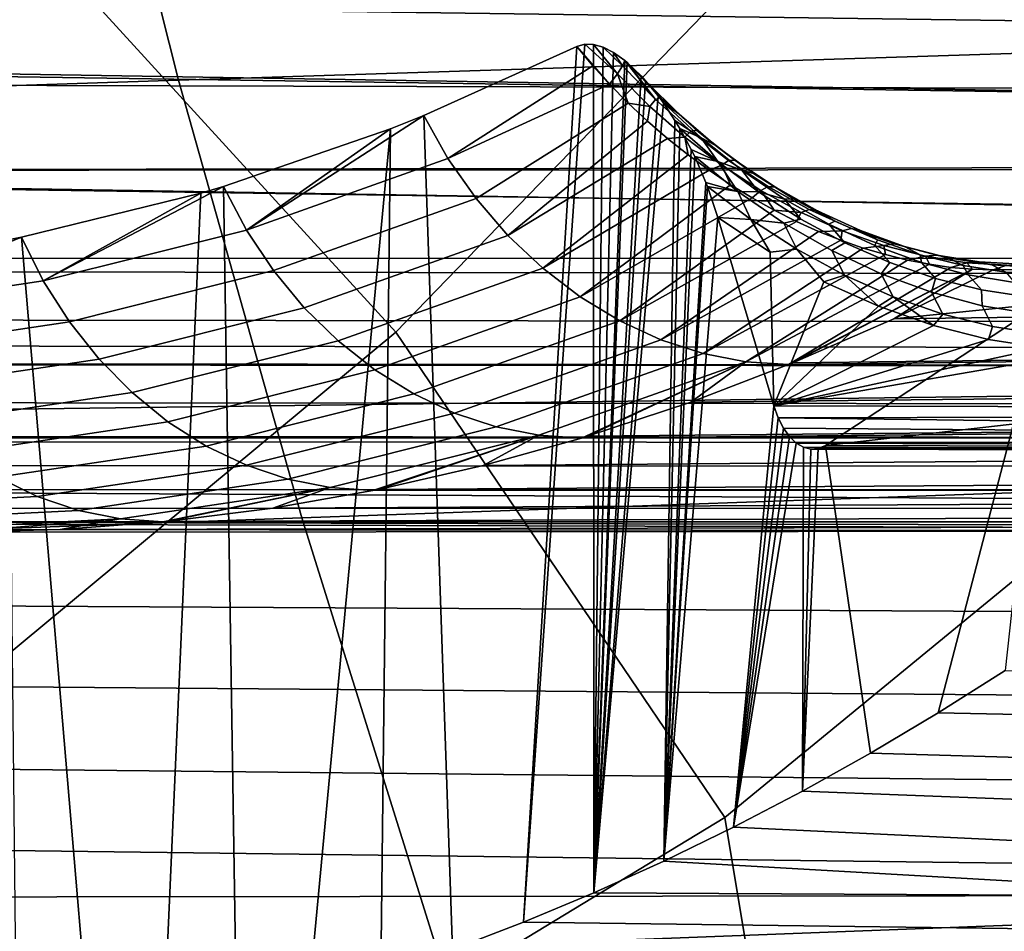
# Model space of a CAD drawing. Header units: metres. Extents: x -240 to 45, y -77 to 27.
# Tile 409 of 656: x -176.75 to -175.61, y -6.31 to -5.26. Entities that reach past the tile are written whole.
import ezdxf

# ---------------------------------------------------------------- set-up
doc = ezdxf.new("R2010")
doc.units = ezdxf.units.M
doc.layers.add('solid_102011X2', color=7, linetype='CONTINUOUS')

msp = doc.modelspace()

# ---------------------------------------------------------------- linework, layer by layer
at = {"layer": 'solid_102011X2'}
for points in [[(-175.17421, -5.558501, 307.936584), (-175.707748, -4.995234, 306.818787), (-175.198181, -4.372285, 307.225128), (-174.571213, -4.941859, 308.426849)], [(-176.311295, -5.618965, 306.317657), (-176.8311, -5.04986, 305.192413), (-176.327621, -4.420082, 305.59787), (-175.707748, -4.995234, 306.818787)], [(-174.848129, -4.761007, 347.797546), (-176.691635, -4.814331, 346.432526), (-176.562241, -5.3279, 346.281921), (-174.722214, -5.268893, 347.646942)], [(-176.691635, -4.814331, 346.432526), (-178.520508, -4.868309, 345.043213), (-178.387573, -5.38763, 344.89267), (-176.562241, -5.3279, 346.281921)], [(-175.930893, -6.179678, 307.266846), (-176.311295, -5.618965, 306.317657), (-175.707748, -4.995234, 306.818787), (-175.17421, -5.558501, 307.936584)], [(-177.068115, -6.247555, 305.634003), (-177.435196, -5.680903, 304.680817), (-176.8311, -5.04986, 305.192413), (-176.311295, -5.618965, 306.317657)], [(-178.180191, -5.152592, 291.735199), (-174.772461, -5.201239, 289.82309), (-174.668152, -5.28115, 289.996704), (-178.174957, -5.156924, 291.743896)], [(-178.174957, -5.156924, 291.743896), (-174.668152, -5.28115, 289.996704), (-174.561707, -5.356472, 290.173859), (-177.989868, -5.300267, 292.051941)], [(-170.958588, -5.321913, 299.077545), (-170.737427, -5.211436, 299.088623), (-178.045395, -5.225366, 303.461823)], [(-171.013687, -5.349365, 299.073975), (-170.958588, -5.321913, 299.077545), (-178.045395, -5.225366, 303.461823), (-178.139725, -5.329855, 303.381866)], [(-174.722214, -5.268893, 347.646942), (-176.562241, -5.3279, 346.281921), (-176.419846, -5.833262, 346.116211), (-174.583664, -5.768664, 347.481232)], [(-176.083679, -5.311005, 297.066193), (-176.101913, -5.28883, 297.059631), (-176.2789, -5.368508, 296.765076), (-176.2509, -5.418237, 296.760132)], [(-176.163681, -6.300541, 296.956818), (-176.245789, -6.331995, 296.82019), (-176.2789, -5.368508, 296.765076), (-176.101913, -5.28883, 297.059631)], [(-176.163681, -6.300541, 296.956818), (-176.101913, -5.28883, 297.059631), (-176.092682, -5.286068, 297.074982)], [(-176.082184, -6.266534, 297.092468), (-176.163681, -6.300541, 296.956818), (-176.092682, -5.286068, 297.074982), (-176.082626, -5.286353, 297.091736)], [(-176.092682, -5.286068, 297.074982), (-176.101913, -5.28883, 297.059631), (-176.064392, -5.332383, 297.071899), (-176.055069, -5.320453, 297.098114)], [(-176.064392, -5.332383, 297.071899), (-176.101913, -5.28883, 297.059631), (-176.083679, -5.311005, 297.066193)], [(-176.055069, -5.320453, 297.098114), (-176.082626, -5.286353, 297.091736), (-176.092682, -5.286068, 297.074982)], [(-176.055069, -5.320453, 297.098114), (-176.049042, -5.311059, 297.126282), (-176.071594, -5.289611, 297.110077), (-176.082626, -5.286353, 297.091736)], [(-176.082184, -6.266534, 297.092468), (-176.082626, -5.286353, 297.091736), (-176.071594, -5.289611, 297.110077)], [(-176.082184, -6.266534, 297.092468), (-176.071594, -5.289611, 297.110077), (-176.059555, -5.295875, 297.130127)], [(-176.049042, -5.311059, 297.126282), (-176.059555, -5.295875, 297.130127), (-176.071594, -5.289611, 297.110077)], [(-177.982635, -5.305471, 292.063965), (-177.989868, -5.300267, 292.051941), (-174.561707, -5.356472, 290.173859)], [(-176.082184, -6.266534, 297.092468), (-176.059555, -5.295875, 297.130127), (-176.046631, -5.305108, 297.151642)], [(-176.049042, -5.311059, 297.126282), (-176.046631, -5.305108, 297.151642), (-176.059555, -5.295875, 297.130127)], [(-177.792435, -5.432434, 292.380524), (-177.982635, -5.305471, 292.063965), (-174.561707, -5.356472, 290.173859), (-174.453217, -5.427042, 290.354431)], [(-176.064392, -5.332383, 297.071899), (-176.083679, -5.311005, 297.066193), (-176.2509, -5.418237, 296.760132)], [(-176.082184, -6.266534, 297.092468), (-176.046631, -5.305108, 297.151642), (-176.043793, -5.30744, 297.156372)], [(-176.082184, -6.266534, 297.092468), (-176.043793, -5.30744, 297.156372), (-176.02771, -5.322672, 297.183105)], [(-176.055069, -5.320453, 297.098114), (-176.017548, -5.358325, 297.106262), (-176.011185, -5.350167, 297.134766), (-176.049042, -5.311059, 297.126282)], [(-176.011185, -5.350167, 297.134766), (-176.046631, -5.305108, 297.151642), (-176.049042, -5.311059, 297.126282)], [(-176.011185, -5.350167, 297.134766), (-176.043793, -5.30744, 297.156372), (-176.046631, -5.305108, 297.151642)], [(-176.011185, -5.350167, 297.134766), (-176.005249, -5.347808, 297.164917), (-176.043793, -5.30744, 297.156372)], [(-176.02771, -5.322672, 297.183105), (-176.043793, -5.30744, 297.156372), (-176.005249, -5.347808, 297.164917)], [(-176.082184, -6.266534, 297.092468), (-176.02771, -5.322672, 297.183105), (-176.022476, -5.328347, 297.191833)], [(-176.055069, -5.320453, 297.098114), (-176.064392, -5.332383, 297.071899), (-176.042816, -5.354298, 297.076935)], [(-176.017548, -5.358325, 297.106262), (-176.055069, -5.320453, 297.098114), (-176.042816, -5.354298, 297.076935)], [(-176.022476, -5.328347, 297.191833), (-176.02771, -5.322672, 297.183105), (-176.005249, -5.347808, 297.164917)], [(-176.562241, -5.3279, 346.281921), (-178.387573, -5.38763, 344.89267), (-178.241272, -5.898649, 344.72699), (-176.419846, -5.833262, 346.116211)], [(-171.173889, -5.429104, 299.061615), (-171.013687, -5.349365, 299.073975), (-178.139725, -5.329855, 303.381866), (-178.235535, -5.432661, 303.299744)], [(-176.064392, -5.332383, 297.071899), (-176.2509, -5.418237, 296.760132), (-176.218292, -5.464625, 296.751923), (-176.042816, -5.354298, 297.076935)], [(-176.082184, -6.266534, 297.092468), (-176.022476, -5.328347, 297.191833), (-176.008148, -5.345711, 297.215668)], [(-176.022476, -5.328347, 297.191833), (-176.005249, -5.347808, 297.164917), (-175.963669, -5.385477, 297.169128), (-175.983597, -5.366822, 297.197906)], [(-176.008148, -5.345711, 297.215668), (-176.022476, -5.328347, 297.191833), (-175.983597, -5.366822, 297.197906)], [(-176.082184, -6.266534, 297.092468), (-176.008148, -5.345711, 297.215668), (-176.001953, -5.354079, 297.225983)], [(-176.001953, -5.354079, 297.225983), (-176.008148, -5.345711, 297.215668), (-175.983597, -5.366822, 297.197906)], [(-176.042816, -5.354298, 297.076935), (-176.218292, -5.464625, 296.751923), (-176.181656, -5.507106, 296.740326), (-176.020416, -5.375267, 297.080597)], [(-176.082184, -6.266534, 297.092468), (-176.001953, -5.354079, 297.225983), (-175.988586, -5.374145, 297.24823), (-176.001282, -6.22998, 297.227112)], [(-176.017548, -5.358325, 297.106262), (-176.042816, -5.354298, 297.076935), (-176.020416, -5.375267, 297.080597)], [(-175.977142, -5.393693, 297.110474), (-176.017548, -5.358325, 297.106262), (-176.020416, -5.375267, 297.080597), (-175.997299, -5.395225, 297.082977)], [(-176.017548, -5.358325, 297.106262), (-175.977142, -5.393693, 297.110474), (-175.970291, -5.386771, 297.13916), (-176.011185, -5.350167, 297.134766)], [(-176.011185, -5.350167, 297.134766), (-175.970291, -5.386771, 297.13916), (-175.963669, -5.385477, 297.169128), (-176.005249, -5.347808, 297.164917)], [(-176.001953, -5.354079, 297.225983), (-175.983597, -5.366822, 297.197906), (-175.941971, -5.40264, 297.19989), (-175.958282, -5.394447, 297.229675)], [(-175.988586, -5.374145, 297.24823), (-176.001953, -5.354079, 297.225983), (-175.958282, -5.394447, 297.229675)], [(-176.2789, -5.368508, 296.765076), (-176.317169, -5.383777, 296.701385), (-176.483734, -5.500863, 296.37262)], [(-176.2509, -5.418237, 296.760132), (-176.2789, -5.368508, 296.765076), (-176.483734, -5.500863, 296.37262)], [(-176.245789, -6.331995, 296.82019), (-176.328445, -6.360818, 296.682617), (-176.317169, -5.383777, 296.701385), (-176.2789, -5.368508, 296.765076)], [(-175.941971, -5.40264, 297.19989), (-175.983597, -5.366822, 297.197906), (-175.963669, -5.385477, 297.169128)], [(-175.997299, -5.395225, 297.082977), (-176.020416, -5.375267, 297.080597), (-176.181656, -5.507106, 296.740326)], [(-176.001282, -6.22998, 297.227112), (-175.988586, -5.374145, 297.24823), (-175.982925, -5.383551, 297.25766)], [(-175.982925, -5.383551, 297.25766), (-175.988586, -5.374145, 297.24823), (-175.958282, -5.394447, 297.229675)], [(-176.317169, -5.383777, 296.701385), (-176.510437, -5.450675, 296.37973), (-176.483734, -5.500863, 296.37262)], [(-176.411652, -6.387, 296.544159), (-176.495422, -6.410567, 296.404724), (-176.510437, -5.450675, 296.37973), (-176.317169, -5.383777, 296.701385)], [(-176.411652, -6.387, 296.544159), (-176.317169, -5.383777, 296.701385), (-176.328445, -6.360818, 296.682617)], [(-176.001282, -6.22998, 297.227112), (-175.982925, -5.383551, 297.25766), (-175.969833, -5.407765, 297.279449)], [(-175.93895, -5.421727, 297.258667), (-175.982925, -5.383551, 297.25766), (-175.958282, -5.394447, 297.229675)], [(-175.969833, -5.407765, 297.279449), (-175.982925, -5.383551, 297.25766), (-175.93895, -5.421727, 297.258667)], [(-175.977142, -5.393693, 297.110474), (-175.93428, -5.426128, 297.110626), (-175.926727, -5.42041, 297.139404), (-175.970291, -5.386771, 297.13916)], [(-175.970291, -5.386771, 297.13916), (-175.926727, -5.42041, 297.139404), (-175.919312, -5.420134, 297.169128), (-175.963669, -5.385477, 297.169128)], [(-175.941971, -5.40264, 297.19989), (-175.963669, -5.385477, 297.169128), (-175.919312, -5.420134, 297.169128)], [(-175.997299, -5.395225, 297.082977), (-176.181656, -5.507106, 296.740326), (-176.141449, -5.545123, 296.725494), (-175.973526, -5.414114, 297.084015)], [(-175.977142, -5.393693, 297.110474), (-175.997299, -5.395225, 297.082977), (-175.973526, -5.414114, 297.084015)], [(-175.93428, -5.426128, 297.110626), (-175.977142, -5.393693, 297.110474), (-175.973526, -5.414114, 297.084015), (-175.949219, -5.431881, 297.083771)], [(-175.958282, -5.394447, 297.229675), (-175.941971, -5.40264, 297.19989), (-175.897842, -5.435494, 297.197968), (-175.911514, -5.431587, 297.22876)], [(-175.93895, -5.421727, 297.258667), (-175.958282, -5.394447, 297.229675), (-175.911514, -5.431587, 297.22876)], [(-175.897842, -5.435494, 297.197968), (-175.941971, -5.40264, 297.19989), (-175.919312, -5.420134, 297.169128)], [(-175.949219, -5.431881, 297.083771), (-175.973526, -5.414114, 297.084015), (-176.141449, -5.545123, 296.725494)], [(-176.001282, -6.22998, 297.227112), (-175.969833, -5.407765, 297.279449), (-175.96582, -5.415986, 297.286133)], [(-175.96582, -5.415986, 297.286133), (-175.969833, -5.407765, 297.279449), (-175.93895, -5.421727, 297.258667)], [(-176.218292, -5.464625, 296.751923), (-176.2509, -5.418237, 296.760132), (-176.483734, -5.500863, 296.37262), (-176.452408, -5.5477, 296.362305)], [(-176.001282, -6.22998, 297.227112), (-175.96582, -5.415986, 297.286133), (-175.95285, -5.445964, 297.307709)], [(-175.915878, -5.456336, 297.28418), (-175.96582, -5.415986, 297.286133), (-175.93895, -5.421727, 297.258667)], [(-175.95285, -5.445964, 297.307709), (-175.96582, -5.415986, 297.286133), (-175.915878, -5.456336, 297.28418)], [(-175.93428, -5.426128, 297.110626), (-175.949219, -5.431881, 297.083771), (-175.924469, -5.448479, 297.082245)], [(-175.892181, -5.456757, 297.255463), (-175.93895, -5.421727, 297.258667), (-175.911514, -5.431587, 297.22876)], [(-175.915878, -5.456336, 297.28418), (-175.93895, -5.421727, 297.258667), (-175.892181, -5.456757, 297.255463)], [(-175.93428, -5.426128, 297.110626), (-175.889343, -5.455231, 297.106689), (-175.880936, -5.450645, 297.135437), (-175.926727, -5.42041, 297.139404)], [(-175.93428, -5.426128, 297.110626), (-175.924469, -5.448479, 297.082245), (-175.899338, -5.463866, 297.079498), (-175.889343, -5.455231, 297.106689)], [(-175.926727, -5.42041, 297.139404), (-175.880936, -5.450645, 297.135437), (-175.872589, -5.451315, 297.164825), (-175.919312, -5.420134, 297.169128)], [(-175.851624, -5.464972, 297.192047), (-175.897842, -5.435494, 297.197968), (-175.919312, -5.420134, 297.169128), (-175.872589, -5.451315, 297.164825)], [(-171.383133, -5.533055, 299.040802), (-178.235535, -5.432661, 303.299744), (-178.332809, -5.533798, 303.215485)], [(-171.383133, -5.533055, 299.040802), (-171.173889, -5.429104, 299.061615), (-178.235535, -5.432661, 303.299744)], [(-177.786728, -5.435947, 292.390015), (-177.792435, -5.432434, 292.380524), (-174.453217, -5.427042, 290.354431), (-174.342789, -5.492676, 290.538208)], [(-177.786728, -5.435947, 292.390015), (-174.342789, -5.492676, 290.538208), (-174.230545, -5.553219, 290.725006), (-177.588379, -5.548115, 292.720123)], [(-175.949219, -5.431881, 297.083771), (-176.141449, -5.545123, 296.725494), (-176.098206, -5.578177, 296.707611), (-175.924469, -5.448479, 297.082245)], [(-175.911514, -5.431587, 297.22876), (-175.897842, -5.435494, 297.197968), (-175.851624, -5.464972, 297.192047), (-175.862137, -5.465034, 297.223328)], [(-175.892181, -5.456757, 297.255463), (-175.911514, -5.431587, 297.22876), (-175.862137, -5.465034, 297.223328)], [(-175.899338, -5.463866, 297.079498), (-175.924469, -5.448479, 297.082245), (-176.098206, -5.578177, 296.707611)], [(-176.001282, -6.22998, 297.227112), (-175.95285, -5.445964, 297.307709), (-175.951019, -5.450703, 297.31076)], [(-175.951019, -5.450703, 297.31076), (-175.95285, -5.445964, 297.307709), (-175.915878, -5.456336, 297.28418)], [(-176.536484, -5.458401, 296.336365), (-176.74382, -5.509223, 295.991302), (-176.71846, -5.559735, 295.981995)], [(-176.57962, -6.43143, 296.264587), (-176.664124, -6.449529, 296.123962), (-176.74382, -5.509223, 295.991302), (-176.536484, -5.458401, 296.336365)], [(-176.510437, -5.450675, 296.37973), (-176.536484, -5.458401, 296.336365), (-176.71846, -5.559735, 295.981995)], [(-176.483734, -5.500863, 296.37262), (-176.510437, -5.450675, 296.37973), (-176.71846, -5.559735, 295.981995)], [(-176.495422, -6.410567, 296.404724), (-176.57962, -6.43143, 296.264587), (-176.536484, -5.458401, 296.336365), (-176.510437, -5.450675, 296.37973)], [(-176.001282, -6.22998, 297.227112), (-175.951019, -5.450703, 297.31076), (-175.938904, -5.486511, 297.330933)], [(-175.900757, -5.488798, 297.306274), (-175.938904, -5.486511, 297.330933), (-175.951019, -5.450703, 297.31076)], [(-175.900757, -5.488798, 297.306274), (-175.951019, -5.450703, 297.31076), (-175.915878, -5.456336, 297.28418)], [(-175.915878, -5.456336, 297.28418), (-175.892181, -5.456757, 297.255463), (-175.843124, -5.488182, 297.248108), (-175.862793, -5.492763, 297.277374)], [(-175.900757, -5.488798, 297.306274), (-175.915878, -5.456336, 297.28418), (-175.862793, -5.492763, 297.277374)], [(-175.889343, -5.455231, 297.106689), (-175.899338, -5.463866, 297.079498), (-175.873947, -5.478011, 297.0755)], [(-175.843124, -5.488182, 297.248108), (-175.892181, -5.456757, 297.255463), (-175.862137, -5.465034, 297.223328)], [(-175.889343, -5.455231, 297.106689), (-175.842819, -5.48062, 297.098663), (-175.833389, -5.477063, 297.127258), (-175.880936, -5.450645, 297.135437)], [(-175.842819, -5.48062, 297.098663), (-175.889343, -5.455231, 297.106689), (-175.873947, -5.478011, 297.0755)], [(-175.880936, -5.450645, 297.135437), (-175.833389, -5.477063, 297.127258), (-175.823975, -5.478582, 297.156189), (-175.872589, -5.451315, 297.164825)], [(-175.803757, -5.490685, 297.18219), (-175.851624, -5.464972, 297.192047), (-175.872589, -5.451315, 297.164825), (-175.823975, -5.478582, 297.156189)], [(-176.181656, -5.507106, 296.740326), (-176.218292, -5.464625, 296.751923), (-176.452408, -5.5477, 296.362305), (-176.416916, -5.590592, 296.348785)], [(-175.899338, -5.463866, 297.079498), (-176.098206, -5.578177, 296.707611), (-176.05249, -5.605834, 296.686951), (-175.873947, -5.478011, 297.0755)], [(-175.862137, -5.465034, 297.223328), (-175.851624, -5.464972, 297.192047), (-175.803757, -5.490685, 297.18219), (-175.810654, -5.494301, 297.21344)], [(-175.792267, -5.515587, 297.236694), (-175.843124, -5.488182, 297.248108), (-175.862137, -5.465034, 297.223328), (-175.810654, -5.494301, 297.21344)], [(-175.848343, -5.490882, 297.070343), (-175.873947, -5.478011, 297.0755), (-176.05249, -5.605834, 296.686951)], [(-175.842819, -5.48062, 297.098663), (-175.873947, -5.478011, 297.0755), (-175.848343, -5.490882, 297.070343)], [(-175.795212, -5.50195, 297.086639), (-175.842819, -5.48062, 297.098663), (-175.848343, -5.490882, 297.070343), (-175.822632, -5.502464, 297.063995)], [(-175.842819, -5.48062, 297.098663), (-175.795212, -5.50195, 297.086639), (-175.784637, -5.499283, 297.114899), (-175.833389, -5.477063, 297.127258)], [(-175.833389, -5.477063, 297.127258), (-175.784637, -5.499283, 297.114899), (-175.774078, -5.501529, 297.143311), (-175.823975, -5.478582, 297.156189)], [(-175.754745, -5.51227, 297.168427), (-175.803757, -5.490685, 297.18219), (-175.823975, -5.478582, 297.156189), (-175.774078, -5.501529, 297.143311)], [(-175.848343, -5.490882, 297.070343), (-176.05249, -5.605834, 296.686951), (-176.004913, -5.627731, 296.663727), (-175.822632, -5.502464, 297.063995)], [(-176.001282, -6.22998, 297.227112), (-175.938904, -5.486511, 297.330933), (-175.874207, -5.704081, 297.438599), (-175.92099, -6.190853, 297.360748)], [(-175.878479, -5.526383, 297.320801), (-175.874207, -5.704081, 297.438599), (-175.938904, -5.486511, 297.330933)], [(-175.900757, -5.488798, 297.306274), (-175.878479, -5.526383, 297.320801), (-175.938904, -5.486511, 297.330933)], [(-175.847763, -5.523117, 297.297424), (-175.878479, -5.526383, 297.320801), (-175.900757, -5.488798, 297.306274)], [(-175.847763, -5.523117, 297.297424), (-175.900757, -5.488798, 297.306274), (-175.862793, -5.492763, 297.277374)], [(-175.862793, -5.492763, 297.277374), (-175.843124, -5.488182, 297.248108), (-175.792267, -5.515587, 297.236694), (-175.807373, -5.52464, 297.265839)], [(-175.79277, -5.553041, 297.284302), (-175.847763, -5.523117, 297.297424), (-175.862793, -5.492763, 297.277374), (-175.807373, -5.52464, 297.265839)], [(-175.810654, -5.494301, 297.21344), (-175.803757, -5.490685, 297.18219), (-175.754745, -5.51227, 297.168427), (-175.75769, -5.518939, 297.199097)], [(-175.740158, -5.538585, 297.221252), (-175.792267, -5.515587, 297.236694), (-175.810654, -5.494301, 297.21344), (-175.75769, -5.518939, 297.199097)], [(-176.452408, -5.5477, 296.362305), (-176.483734, -5.500863, 296.37262), (-176.71846, -5.559735, 295.981995), (-176.688385, -5.606888, 295.969574)], [(-175.796875, -5.512739, 297.056549), (-175.822632, -5.502464, 297.063995), (-176.004913, -5.627731, 296.663727)], [(-175.795212, -5.50195, 297.086639), (-175.822632, -5.502464, 297.063995), (-175.796875, -5.512739, 297.056549)], [(-175.747086, -5.518902, 297.070648), (-175.795212, -5.50195, 297.086639), (-175.796875, -5.512739, 297.056549), (-175.771118, -5.521692, 297.048004)], [(-175.795212, -5.50195, 297.086639), (-175.747086, -5.518902, 297.070648), (-175.73526, -5.516956, 297.09848), (-175.784637, -5.499283, 297.114899)], [(-175.784637, -5.499283, 297.114899), (-175.73526, -5.516956, 297.09848), (-175.723465, -5.519786, 297.126312), (-175.774078, -5.501529, 297.143311)], [(-175.705154, -5.529412, 297.150879), (-175.754745, -5.51227, 297.168427), (-175.774078, -5.501529, 297.143311), (-175.723465, -5.519786, 297.126312)], [(-176.74382, -5.509223, 295.991302), (-176.759125, -5.512226, 295.965851), (-176.954407, -5.594967, 295.589294)], [(-176.71846, -5.559735, 295.981995), (-176.74382, -5.509223, 295.991302), (-176.954407, -5.594967, 295.589294)], [(-176.664124, -6.449529, 296.123962), (-176.749054, -6.46491, 295.982605), (-176.759125, -5.512226, 295.965851), (-176.74382, -5.509223, 295.991302)], [(-176.141449, -5.545123, 296.725494), (-176.181656, -5.507106, 296.740326), (-176.416916, -5.590592, 296.348785), (-176.377747, -5.628978, 296.332214)], [(-175.796875, -5.512739, 297.056549), (-176.004913, -5.627731, 296.663727), (-175.956085, -5.64358, 296.638275), (-175.771118, -5.521692, 297.048004)], [(-175.807373, -5.52464, 297.265839), (-175.792267, -5.515587, 297.236694), (-175.740158, -5.538585, 297.221252), (-175.750244, -5.551472, 297.249664)], [(-175.75769, -5.518939, 297.199097), (-175.754745, -5.51227, 297.168427), (-175.705154, -5.529412, 297.150879), (-175.703857, -5.538543, 297.180481)], [(-175.747086, -5.518902, 297.070648), (-175.69899, -5.531241, 297.050903), (-175.685837, -5.529822, 297.078186), (-175.73526, -5.516956, 297.09848)], [(-175.73526, -5.516956, 297.09848), (-175.685837, -5.529822, 297.078186), (-175.67276, -5.533076, 297.105347), (-175.723465, -5.519786, 297.126312)], [(-175.745453, -5.529307, 297.038422), (-175.771118, -5.521692, 297.048004), (-175.956085, -5.64358, 296.638275)], [(-175.847763, -5.523117, 297.297424), (-175.816498, -5.560569, 297.305878), (-175.874207, -5.704081, 297.438599), (-175.878479, -5.526383, 297.320801)], [(-175.79277, -5.553041, 297.284302), (-175.816498, -5.560569, 297.305878), (-175.847763, -5.523117, 297.297424)], [(-175.736343, -5.578144, 297.266907), (-175.79277, -5.553041, 297.284302), (-175.807373, -5.52464, 297.265839), (-175.750244, -5.551472, 297.249664)], [(-175.747086, -5.518902, 297.070648), (-175.771118, -5.521692, 297.048004), (-175.745453, -5.529307, 297.038422)], [(-175.687363, -5.556839, 297.201935), (-175.740158, -5.538585, 297.221252), (-175.75769, -5.518939, 297.199097), (-175.703857, -5.538543, 297.180481)], [(-175.69899, -5.531241, 297.050903), (-175.747086, -5.518902, 297.070648), (-175.745453, -5.529307, 297.038422), (-175.71994, -5.535575, 297.027802)], [(-175.655502, -5.541869, 297.1297), (-175.705154, -5.529412, 297.150879), (-175.723465, -5.519786, 297.126312), (-175.67276, -5.533076, 297.105347)], [(-171.59964, -5.640705, 299.012909), (-171.383133, -5.533055, 299.040802), (-178.332809, -5.533798, 303.215485), (-178.431503, -5.633268, 303.129028)], [(-175.745453, -5.529307, 297.038422), (-175.956085, -5.64358, 296.638275), (-175.906677, -5.653174, 296.610931), (-175.71994, -5.535575, 297.027802)], [(-175.694656, -5.540483, 297.016174), (-175.71994, -5.535575, 297.027802), (-175.906677, -5.653174, 296.610931)], [(-175.694656, -5.540483, 297.016174), (-175.906677, -5.653174, 296.610931), (-175.857285, -5.656381, 296.582092), (-175.669647, -5.544024, 297.003571)], [(-175.750244, -5.551472, 297.249664), (-175.740158, -5.538585, 297.221252), (-175.687363, -5.556839, 297.201935), (-175.692108, -5.572818, 297.228912)], [(-175.69899, -5.531241, 297.050903), (-175.71994, -5.535575, 297.027802), (-175.694656, -5.540483, 297.016174)], [(-175.703857, -5.538543, 297.180481), (-175.705154, -5.529412, 297.150879), (-175.655502, -5.541869, 297.1297), (-175.649841, -5.552806, 297.157715)], [(-175.634445, -5.570093, 297.178925), (-175.687363, -5.556839, 297.201935), (-175.703857, -5.538543, 297.180481), (-175.649841, -5.552806, 297.157715)], [(-175.69899, -5.531241, 297.050903), (-175.651489, -5.538773, 297.027618), (-175.637009, -5.537668, 297.054199), (-175.685837, -5.529822, 297.078186)], [(-175.651489, -5.538773, 297.027618), (-175.69899, -5.531241, 297.050903), (-175.694656, -5.540483, 297.016174), (-175.669647, -5.544024, 297.003571)], [(-175.685837, -5.529822, 297.078186), (-175.637009, -5.537668, 297.054199), (-175.622604, -5.541172, 297.080627), (-175.67276, -5.533076, 297.105347)], [(-175.6064, -5.549442, 297.105133), (-175.655502, -5.541869, 297.1297), (-175.67276, -5.533076, 297.105347), (-175.622604, -5.541172, 297.080627)], [(-175.651489, -5.538773, 297.027618), (-175.669647, -5.544024, 297.003571), (-175.644989, -5.546187, 296.990082)], [(-175.589386, -5.540383, 297.026886), (-175.637009, -5.537668, 297.054199), (-175.651489, -5.538773, 297.027618), (-175.605209, -5.541398, 297.001068)], [(-175.605209, -5.541398, 297.001068), (-175.651489, -5.538773, 297.027618), (-175.644989, -5.546187, 296.990082), (-175.620773, -5.546966, 296.975708)], [(-175.637009, -5.537668, 297.054199), (-175.589386, -5.540383, 297.026886), (-175.575607, -5.543266, 297.049377), (-175.622604, -5.541172, 297.080627)], [(-177.588379, -5.548115, 292.720123), (-174.230545, -5.553219, 290.725006), (-174.116623, -5.608521, 290.914612), (-177.90863, -5.603424, 293.16806)], [(-176.416916, -5.590592, 296.348785), (-176.452408, -5.5477, 296.362305), (-176.688385, -5.606888, 295.969574), (-176.654037, -5.650069, 295.954132)], [(-176.098206, -5.578177, 296.707611), (-176.141449, -5.545123, 296.725494), (-176.377747, -5.628978, 296.332214), (-176.335403, -5.662353, 296.312836)], [(-175.644989, -5.546187, 296.990082), (-175.669647, -5.544024, 297.003571), (-175.857285, -5.656381, 296.582092)], [(-175.644989, -5.546187, 296.990082), (-175.857285, -5.656381, 296.582092), (-175.852356, -5.654364, 296.590271)], [(-175.644989, -5.546187, 296.990082), (-175.852356, -5.654364, 296.590271), (-175.735779, -5.603425, 296.784271)], [(-175.679092, -5.598064, 297.245392), (-175.736343, -5.578144, 297.266907), (-175.750244, -5.551472, 297.249664), (-175.692108, -5.572818, 297.228912)], [(-175.19989, -5.542753, 296.750183), (-175.620773, -5.546966, 296.975708), (-175.735779, -5.603425, 296.784271), (-175.189941, -5.548115, 296.711792)], [(-175.644989, -5.546187, 296.990082), (-175.735779, -5.603425, 296.784271), (-175.620773, -5.546966, 296.975708)], [(-175.189941, -5.548115, 296.711792), (-175.735779, -5.603425, 296.784271), (-171.852142, -5.55332, 294.68335)], [(-175.649841, -5.552806, 297.157715), (-175.655502, -5.541869, 297.1297), (-175.6064, -5.549442, 297.105133), (-175.596313, -5.56148, 297.131134)], [(-175.575607, -5.543266, 297.049377), (-175.573669, -5.543955, 297.052551), (-175.622604, -5.541172, 297.080627)], [(-175.560898, -5.550391, 297.073395), (-175.6064, -5.549442, 297.105133), (-175.622604, -5.541172, 297.080627), (-175.573669, -5.543955, 297.052551)], [(-175.19989, -5.542753, 296.750183), (-175.605209, -5.541398, 297.001068), (-175.620773, -5.546966, 296.975708)], [(-176.688385, -5.606888, 295.969574), (-176.71846, -5.559735, 295.981995), (-176.954407, -5.594967, 295.589294), (-176.925583, -5.642307, 295.574799)], [(-175.83754, -6.742451, 307.83902), (-175.930893, -6.179678, 307.266846), (-175.17421, -5.558501, 307.936584), (-174.780319, -6.113339, 308.881348)], [(-175.816498, -5.560569, 297.305878), (-175.753448, -5.588912, 297.286346), (-175.874207, -5.704081, 297.438599)], [(-175.852356, -5.654364, 296.590271), (-171.966034, -5.608599, 294.493774), (-171.852142, -5.55332, 294.68335), (-175.735779, -5.603425, 296.784271)], [(-175.79277, -5.553041, 297.284302), (-175.753448, -5.588912, 297.286346), (-175.816498, -5.560569, 297.305878)], [(-175.736343, -5.578144, 297.266907), (-175.753448, -5.588912, 297.286346), (-175.79277, -5.553041, 297.284302)], [(-175.692108, -5.572818, 297.228912), (-175.687363, -5.556839, 297.201935), (-175.634445, -5.570093, 297.178925), (-175.633667, -5.588341, 297.203888)], [(-175.582031, -5.578135, 297.152405), (-175.634445, -5.570093, 297.178925), (-175.649841, -5.552806, 297.157715), (-175.596313, -5.56148, 297.131134)], [(-175.621643, -5.612521, 297.220032), (-175.679092, -5.598064, 297.245392), (-175.692108, -5.572818, 297.228912), (-175.633667, -5.588341, 297.203888)], [(-175.633667, -5.588341, 297.203888), (-175.634445, -5.570093, 297.178925), (-175.582031, -5.578135, 297.152405), (-175.575684, -5.597767, 297.174835)], [(-176.05249, -5.605834, 296.686951), (-176.098206, -5.578177, 296.707611), (-176.335403, -5.662353, 296.312836), (-176.290451, -5.690277, 296.290894)], [(-175.560333, -5.582982, 297.960968), (-175.81456, -5.749727, 297.537872), (-175.121078, -5.670504, 297.408875), (-175.098495, -5.655583, 297.446442)], [(-175.684433, -6.058805, 297.754425), (-175.762558, -6.105274, 297.62442), (-175.81456, -5.749727, 297.537872), (-175.560333, -5.582982, 297.960968)], [(-175.736343, -5.578144, 297.266907), (-175.689789, -5.611215, 297.262329), (-175.753448, -5.588912, 297.286346)], [(-175.679092, -5.598064, 297.245392), (-175.689789, -5.611215, 297.262329), (-175.736343, -5.578144, 297.266907)], [(-175.684433, -6.058805, 297.754425), (-175.560333, -5.582982, 297.960968), (-175.607117, -6.009986, 297.883118)], [(-176.377747, -5.628978, 296.332214), (-176.416916, -5.590592, 296.348785), (-176.654037, -5.650069, 295.954132), (-176.615906, -5.688714, 295.935852)], [(-175.753448, -5.588912, 297.286346), (-175.689789, -5.611215, 297.262329), (-175.874207, -5.704081, 297.438599)], [(-175.564667, -5.621283, 297.19101), (-175.621643, -5.612521, 297.220032), (-175.633667, -5.588341, 297.203888), (-175.575684, -5.597767, 297.174835)], [(-177.90863, -5.603424, 293.16806), (-174.116623, -5.608521, 290.914612), (-174.00116, -5.658421, 291.10675), (-177.792068, -5.654364, 293.362061)], [(-176.654037, -5.650069, 295.954132), (-176.688385, -5.606888, 295.969574), (-176.925583, -5.642307, 295.574799), (-176.892395, -5.68566, 295.557465)], [(-176.004913, -5.627731, 296.663727), (-176.05249, -5.605834, 296.686951), (-176.290451, -5.690277, 296.290894), (-176.243469, -5.712386, 296.266693)], [(-175.970383, -5.699669, 296.39386), (-172.081467, -5.65848, 294.301666), (-171.966034, -5.608599, 294.493774), (-175.857285, -5.656381, 296.582092)], [(-175.852356, -5.654364, 296.590271), (-175.857285, -5.656381, 296.582092), (-171.966034, -5.608599, 294.493774)], [(-175.621643, -5.612521, 297.220032), (-175.626343, -5.627263, 297.234192), (-175.689789, -5.611215, 297.262329), (-175.679092, -5.598064, 297.245392)], [(-176.980164, -6.816171, 306.213409), (-177.068115, -6.247555, 305.634003), (-176.311295, -5.618965, 306.317657), (-175.930893, -6.179678, 307.266846)], [(-175.689789, -5.611215, 297.262329), (-175.626343, -5.627263, 297.234192), (-175.874207, -5.704081, 297.438599)], [(-175.564667, -5.621283, 297.19101), (-175.56398, -5.636904, 297.202393), (-175.626343, -5.627263, 297.234192), (-175.621643, -5.612521, 297.220032)], [(-176.335403, -5.662353, 296.312836), (-176.377747, -5.628978, 296.332214), (-176.615906, -5.688714, 295.935852), (-176.574463, -5.722312, 295.914978)], [(-175.956085, -5.64358, 296.638275), (-176.004913, -5.627731, 296.663727), (-176.243469, -5.712386, 296.266693), (-176.195084, -5.728389, 296.24054)], [(-175.626343, -5.627263, 297.234192), (-175.56398, -5.636904, 297.202393), (-175.874207, -5.704081, 297.438599)], [(-171.814056, -5.747833, 298.977814), (-171.59964, -5.640705, 299.012909), (-178.531387, -5.730823, 303.040497), (-178.546051, -5.74488, 303.027435)], [(-171.59964, -5.640705, 299.012909), (-178.431503, -5.633268, 303.129028), (-178.531387, -5.730823, 303.040497)], [(-175.56398, -5.636904, 297.202393), (-175.50351, -5.640209, 297.16748), (-175.874207, -5.704081, 297.438599)], [(-175.50351, -5.640209, 297.16748), (-175.227692, -5.706061, 297.042572), (-175.874207, -5.704081, 297.438599)], [(-177.787857, -5.65609, 293.36908), (-177.792068, -5.654364, 293.362061), (-174.00116, -5.658421, 291.10675)], [(-176.615906, -5.688714, 295.935852), (-176.654037, -5.650069, 295.954132), (-176.892395, -5.68566, 295.557465), (-176.855286, -5.724458, 295.537476)], [(-175.906677, -5.653174, 296.610931), (-175.956085, -5.64358, 296.638275), (-176.195084, -5.728389, 296.24054), (-176.14592, -5.738076, 296.212738)], [(-175.906677, -5.653174, 296.610931), (-176.14592, -5.738076, 296.212738), (-176.096619, -5.741312, 296.183746)], [(-175.906677, -5.653174, 296.610931), (-176.096619, -5.741312, 296.183746), (-176.089676, -5.7392, 296.195312)], [(-175.906677, -5.653174, 296.610931), (-176.089676, -5.7392, 296.195312), (-175.970383, -5.699669, 296.39386)], [(-175.906677, -5.653174, 296.610931), (-175.970383, -5.699669, 296.39386), (-175.857285, -5.656381, 296.582092)], [(-177.787857, -5.65609, 293.36908), (-174.00116, -5.658421, 291.10675), (-173.884277, -5.702795, 291.30127), (-177.674042, -5.699669, 293.558472)], [(-176.290451, -5.690277, 296.290894), (-176.335403, -5.662353, 296.312836), (-176.574463, -5.722312, 295.914978), (-176.530258, -5.750426, 295.891815)], [(-176.089676, -5.7392, 296.195312), (-172.198318, -5.702837, 294.107208), (-172.081467, -5.65848, 294.301666), (-175.970383, -5.699669, 296.39386)], [(-175.81456, -5.749727, 297.537872), (-175.251053, -5.751472, 297.192566), (-175.121078, -5.670504, 297.408875)], [(-177.674042, -5.699669, 293.558472), (-173.884277, -5.702795, 291.30127), (-173.76619, -5.741505, 291.497803), (-177.554749, -5.739201, 293.757019)], [(-176.574463, -5.722312, 295.914978), (-176.615906, -5.688714, 295.935852), (-176.855286, -5.724458, 295.537476), (-176.814728, -5.75819, 295.515106)], [(-176.243469, -5.712386, 296.266693), (-176.290451, -5.690277, 296.290894), (-176.530258, -5.750426, 295.891815), (-176.483871, -5.772684, 295.866608)], [(-176.210052, -5.772847, 295.994965), (-172.316391, -5.741533, 293.910706), (-172.198318, -5.702837, 294.107208), (-176.096619, -5.741312, 296.183746)], [(-176.089676, -5.7392, 296.195312), (-176.096619, -5.741312, 296.183746), (-172.198318, -5.702837, 294.107208)], [(-175.92099, -6.190853, 297.360748), (-175.874207, -5.704081, 297.438599), (-175.869232, -5.717945, 297.446869)], [(-175.869232, -5.717945, 297.446869), (-175.874207, -5.704081, 297.438599), (-175.227692, -5.706061, 297.042572), (-175.227249, -5.716156, 297.05011)], [(-176.530258, -5.750426, 295.891815), (-176.574463, -5.722312, 295.914978), (-176.814728, -5.75819, 295.515106), (-176.771271, -5.786415, 295.490692)], [(-176.195084, -5.728389, 296.24054), (-176.243469, -5.712386, 296.266693), (-176.483871, -5.772684, 295.866608), (-176.435913, -5.788794, 295.839722)], [(-175.92099, -6.190853, 297.360748), (-175.869232, -5.717945, 297.446869), (-175.863205, -5.729848, 297.456909)], [(-175.869232, -5.717945, 297.446869), (-175.227249, -5.716156, 297.05011), (-175.227386, -5.725864, 297.059967)], [(-175.869232, -5.717945, 297.446869), (-175.227386, -5.725864, 297.059967), (-175.228195, -5.734782, 297.072174), (-175.863205, -5.729848, 297.456909)], [(-176.14592, -5.738076, 296.212738), (-176.195084, -5.728389, 296.24054), (-176.435913, -5.788794, 295.839722), (-176.387009, -5.798546, 295.811523)], [(-175.92099, -6.190853, 297.360748), (-175.863205, -5.729848, 297.456909), (-175.856262, -5.739632, 297.468445)], [(-175.863205, -5.729848, 297.456909), (-175.228195, -5.734782, 297.072174), (-175.229752, -5.74263, 297.086823), (-175.856262, -5.739632, 297.468445)], [(-172.026474, -5.85431, 298.935425), (-171.814056, -5.747833, 298.977814), (-178.546051, -5.74488, 303.027435), (-178.642334, -5.835659, 302.940948)], [(-177.548523, -5.741094, 293.767395), (-177.554749, -5.739201, 293.757019), (-173.76619, -5.741505, 291.497803)], [(-177.548523, -5.741094, 293.767395), (-173.76619, -5.741505, 291.497803), (-173.646988, -5.774465, 291.696198), (-177.434372, -5.772847, 293.957367)], [(-176.14592, -5.738076, 296.212738), (-176.387009, -5.798546, 295.811523), (-176.337799, -5.801809, 295.782379)], [(-176.14592, -5.738076, 296.212738), (-176.337799, -5.801809, 295.782379), (-176.331345, -5.800512, 295.793091)], [(-176.14592, -5.738076, 296.212738), (-176.331345, -5.800512, 295.793091), (-176.210052, -5.772847, 295.994965)], [(-176.331345, -5.800512, 295.793091), (-172.435562, -5.774482, 293.712341), (-172.316391, -5.741533, 293.910706), (-176.210052, -5.772847, 295.994965)], [(-176.14592, -5.738076, 296.212738), (-176.210052, -5.772847, 295.994965), (-176.096619, -5.741312, 296.183746)], [(-175.92099, -6.190853, 297.360748), (-175.856262, -5.739632, 297.468445), (-175.848495, -5.747112, 297.481384)], [(-175.856262, -5.739632, 297.468445), (-175.229752, -5.74263, 297.086823), (-175.232178, -5.749056, 297.104034), (-175.848495, -5.747112, 297.481384)], [(-176.483871, -5.772684, 295.866608), (-176.530258, -5.750426, 295.891815), (-176.771271, -5.786415, 295.490692), (-176.725479, -5.808761, 295.464508)], [(-175.92099, -6.190853, 297.360748), (-175.848495, -5.747112, 297.481384), (-175.840164, -5.751955, 297.49527), (-175.841385, -6.149262, 297.493225)], [(-175.840164, -5.751955, 297.49527), (-175.848495, -5.747112, 297.481384), (-175.232178, -5.749056, 297.104034), (-175.23555, -5.753607, 297.123779)], [(-175.762558, -6.105274, 297.62442), (-175.841385, -6.149262, 297.493225), (-175.823059, -5.753273, 297.523712), (-175.81456, -5.749727, 297.537872)], [(-175.841385, -6.149262, 297.493225), (-175.840164, -5.751955, 297.49527), (-175.831619, -5.754004, 297.50946)], [(-175.841385, -6.149262, 297.493225), (-175.831619, -5.754004, 297.50946), (-175.823059, -5.753273, 297.523712)], [(-175.840164, -5.751955, 297.49527), (-175.23555, -5.753607, 297.123779), (-175.239883, -5.75577, 297.145691)], [(-175.831619, -5.754004, 297.50946), (-175.840164, -5.751955, 297.49527), (-175.239883, -5.75577, 297.145691)], [(-175.823059, -5.753273, 297.523712), (-175.831619, -5.754004, 297.50946), (-175.245102, -5.755129, 297.168884)], [(-175.831619, -5.754004, 297.50946), (-175.239883, -5.75577, 297.145691), (-175.245102, -5.755129, 297.168884)], [(-175.823059, -5.753273, 297.523712), (-175.251053, -5.751472, 297.192566), (-175.81456, -5.749727, 297.537872)], [(-175.823059, -5.753273, 297.523712), (-175.245102, -5.755129, 297.168884), (-175.251053, -5.751472, 297.192566)], [(-177.434372, -5.772847, 293.957367), (-173.646988, -5.774465, 291.696198), (-173.526932, -5.801554, 291.896027), (-177.313065, -5.800513, 294.159241)], [(-176.435913, -5.788794, 295.839722), (-176.483871, -5.772684, 295.866608), (-176.725479, -5.808761, 295.464508), (-176.677948, -5.824936, 295.43689)], [(-174.583664, -5.768664, 347.481232), (-176.419846, -5.833262, 346.116211), (-176.264664, -6.329637, 345.935608), (-174.432678, -6.259549, 347.300598)], [(-176.337799, -5.801809, 295.782379), (-172.555603, -5.801563, 293.512573), (-172.435562, -5.774482, 293.712341), (-176.331345, -5.800512, 295.793091)], [(-177.011932, -5.798343, 295.090149), (-176.966721, -5.820719, 295.062988), (-176.725479, -5.808761, 295.464508), (-176.771271, -5.786415, 295.490692)], [(-176.387009, -5.798546, 295.811523), (-176.435913, -5.788794, 295.839722), (-176.677948, -5.824936, 295.43689), (-176.629303, -5.834726, 295.408264)], [(-177.313065, -5.800513, 294.159241), (-173.526932, -5.801554, 291.896027), (-173.406113, -5.822705, 292.097076), (-177.307343, -5.801664, 294.168762)], [(-177.19101, -5.822114, 294.362396), (-177.307343, -5.801664, 294.168762), (-173.406113, -5.822705, 292.097076)], [(-176.387009, -5.798546, 295.811523), (-176.629303, -5.834726, 295.408264), (-176.5802, -5.838004, 295.378937)], [(-176.387009, -5.798546, 295.811523), (-176.5802, -5.838004, 295.378937), (-176.576035, -5.837588, 295.385864)], [(-176.387009, -5.798546, 295.811523), (-176.576035, -5.837588, 295.385864), (-176.453415, -5.822114, 295.589935)], [(-176.576035, -5.837588, 295.385864), (-172.676392, -5.822709, 293.311554), (-172.555603, -5.801563, 293.512573), (-176.453415, -5.822114, 295.589935)], [(-176.387009, -5.798546, 295.811523), (-176.453415, -5.822114, 295.589935), (-176.337799, -5.801809, 295.782379)], [(-176.337799, -5.801809, 295.782379), (-176.453415, -5.822114, 295.589935), (-172.555603, -5.801563, 293.512573)], [(-176.966721, -5.820719, 295.062988), (-176.919617, -5.836915, 295.034698), (-176.677948, -5.824936, 295.43689), (-176.725479, -5.808761, 295.464508)], [(-177.19101, -5.822114, 294.362396), (-173.406113, -5.822705, 292.097076), (-173.28479, -5.837851, 292.298981), (-177.068375, -5.837588, 294.566467)], [(-176.919617, -5.836915, 295.034698), (-176.871231, -5.846718, 295.005615), (-176.629303, -5.834726, 295.408264), (-176.677948, -5.824936, 295.43689)], [(-176.5802, -5.838004, 295.378937), (-172.797699, -5.837852, 293.10965), (-172.676392, -5.822709, 293.311554), (-176.576035, -5.837588, 295.385864)], [(-172.23674, -5.959743, 298.885925), (-172.026474, -5.85431, 298.935425), (-178.642334, -5.835659, 302.940948), (-178.739639, -5.924703, 302.85257)], [(-176.419846, -5.833262, 346.116211), (-178.241272, -5.898649, 344.72699), (-178.081848, -6.400577, 344.546417), (-176.264664, -6.329637, 345.935608)], [(-176.871231, -5.846718, 295.005615), (-176.822205, -5.85, 294.976166), (-176.629303, -5.834726, 295.408264)], [(-176.629303, -5.834726, 295.408264), (-176.822205, -5.85, 294.976166), (-176.699005, -5.846892, 295.181213)], [(-176.629303, -5.834726, 295.408264), (-176.699005, -5.846892, 295.181213), (-176.5802, -5.838004, 295.378937)], [(-177.068375, -5.837588, 294.566467), (-173.28479, -5.837851, 292.298981), (-173.163132, -5.846958, 292.501465), (-177.064957, -5.837932, 294.572174)], [(-177.064957, -5.837932, 294.572174), (-173.163132, -5.846958, 292.501465), (-173.041245, -5.85, 292.704346), (-176.945419, -5.846892, 294.771118)], [(-172.919357, -5.846958, 292.907196), (-176.822205, -5.85, 294.976166), (-176.945419, -5.846892, 294.771118), (-173.041245, -5.85, 292.704346)], [(-172.797699, -5.837852, 293.10965), (-176.699005, -5.846892, 295.181213), (-176.822205, -5.85, 294.976166), (-172.919357, -5.846958, 292.907196)], [(-176.5802, -5.838004, 295.378937), (-176.699005, -5.846892, 295.181213), (-172.797699, -5.837852, 293.10965)], [(-172.444855, -6.063903, 298.829254), (-172.23674, -5.959743, 298.885925), (-178.739639, -5.924703, 302.85257), (-178.837753, -6.011834, 302.76236)], [(-172.650696, -6.166449, 298.765656), (-172.444855, -6.063903, 298.829254), (-178.837753, -6.011834, 302.76236), (-178.941742, -6.101351, 302.665588)], [(-175.607117, -6.009986, 297.883118), (-174.539215, -6.022789, 297.196564), (-174.695114, -6.078979, 297.084503), (-175.684433, -6.058805, 297.754425)], [(-175.684433, -6.058805, 297.754425), (-174.695114, -6.078979, 297.084503), (-174.847839, -6.131924, 296.968018), (-175.762558, -6.105274, 297.62442)], [(-172.854263, -6.267184, 298.695129), (-172.650696, -6.166449, 298.765656), (-178.941742, -6.101351, 302.665588), (-179.046585, -6.188784, 302.566742)], [(-175.762558, -6.105274, 297.62442), (-174.847839, -6.131924, 296.968018), (-174.997452, -6.181592, 296.847107), (-175.841385, -6.149262, 297.493225)], [(-175.208679, -7.254742, 309.186707), (-175.83754, -6.742451, 307.83902), (-174.780319, -6.113339, 308.881348), (-174.681534, -6.670349, 309.446228)], [(-175.841385, -6.149262, 297.493225), (-174.997452, -6.181592, 296.847107), (-175.144012, -6.227938, 296.721802), (-175.92099, -6.190853, 297.360748)], [(-172.854263, -6.267184, 298.695129), (-179.046585, -6.188784, 302.566742), (-179.15213, -6.273999, 302.465881)], [(-176.36702, -7.333542, 307.571869), (-176.980164, -6.816171, 306.213409), (-175.930893, -6.179678, 307.266846), (-175.83754, -6.742451, 307.83902)], [(-175.92099, -6.190853, 297.360748), (-175.144012, -6.227938, 296.721802), (-175.287369, -6.27085, 296.592316), (-176.001282, -6.22998, 297.227112)], [(-176.082184, -6.266534, 297.092468), (-176.001282, -6.22998, 297.227112), (-175.287369, -6.27085, 296.592316)], [(-173.055435, -6.365784, 298.617889), (-172.854263, -6.267184, 298.695129), (-179.15213, -6.273999, 302.465881), (-179.227493, -6.33317, 302.393036)], [(-174.432678, -6.259549, 347.300598), (-176.264664, -6.329637, 345.935608), (-176.096954, -6.816252, 345.740387), (-174.269485, -6.740783, 347.105408)], [(-176.082184, -6.266534, 297.092468), (-175.287369, -6.27085, 296.592316), (-175.427475, -6.310267, 296.45874), (-176.163681, -6.300541, 296.956818)], [(-176.163681, -6.300541, 296.956818), (-175.427475, -6.310267, 296.45874), (-175.518997, -6.33455, 296.367554), (-176.245789, -6.331995, 296.82019)]]:
    msp.add_3dface(points, dxfattribs=at)

doc.saveas('drawing.dxf')
